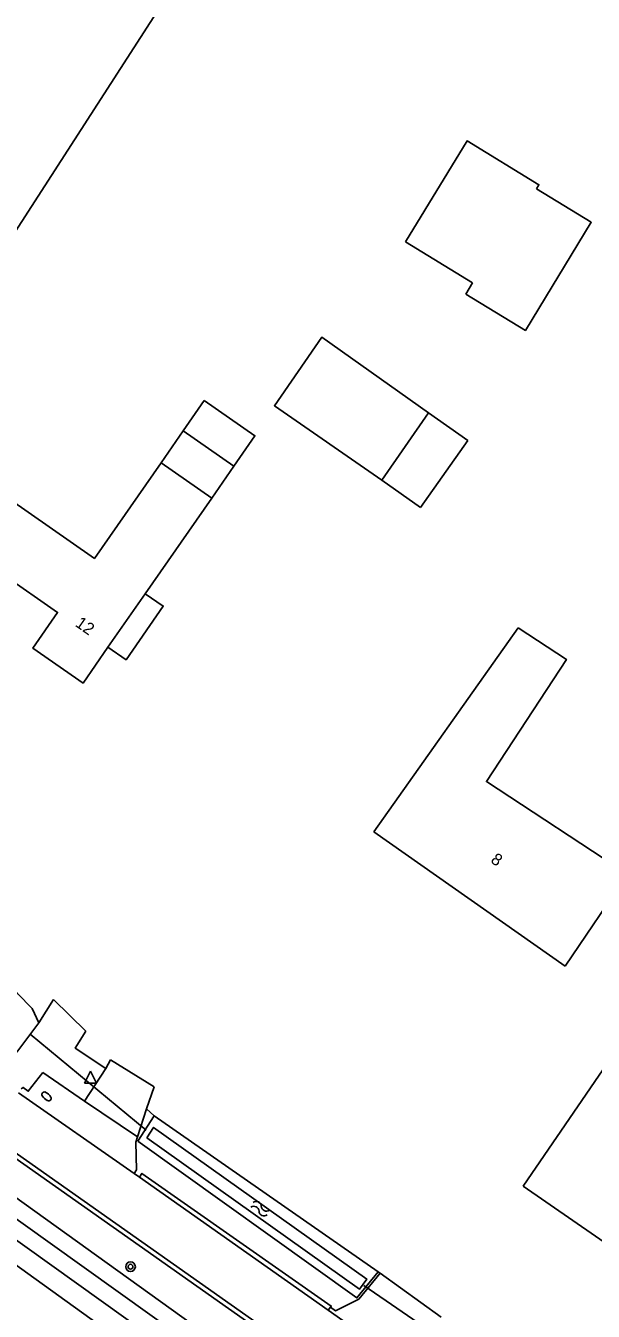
# Model space of a CAD drawing. Extents: x 136000 to 141000, y 400494 to 402006.
# Drawn here: x 136651.8 to 136698.9, y 401336 to 401442.6 of the extents above; entities that cross this region are included whole.
import ezdxf

# ---------------------------------------------------------------- set-up
doc = ezdxf.new("R2010")
doc.units = 0
for name, color, linetype in [('gg-afsc-erfafscheiding', 7, 'Continuous'), ('gg-afsc-lijn draadraster', 7, 'Continuous'), ('gg-anno-huisnummerreeks BGT', 7, 'Continuous'), ('gg-bbg-bijgebouw', 7, 'Continuous'), ('gg-bbg-bijgebouw onder overbouw', 7, 'Continuous'), ('gg-bbg-gedigitaliseerde bebouwing', 7, 'Continuous'), ('gg-bbg-gedigitaliseerde bijgebouw', 7, 'Continuous'), ('gg-bbg-gedigitaliseerde overbouw', 7, 'Continuous'), ('gg-bbg-hoofdgebouw', 7, 'Continuous'), ('gg-bbg-luifel en loopbrug', 7, 'Continuous'), ('gg-bbg-onder overbouw', 7, 'Continuous'), ('gg-bbg-pand overbouw', 7, 'Continuous'), ('gg-knt-bronhoudergrens', 7, 'Continuous'), ('gg-knt-verharding', 7, 'Continuous'), ('gg-knt-verharding nz', 7, 'Continuous'), ('gg-kntw-bovenkant insteek waterloop', 7, 'Continuous'), ('gg-kntw-waterlijn', 7, 'Continuous'), ('gg-kwrk-duiker nz buis', 7, 'Continuous'), ('gt-grn-groengrens', 7, 'Continuous'), ('gt-grn-weggrens', 7, 'Continuous'), ('gt-symb-boom', 7, 'Continuous'), ('gt-symb-brandkraan', 7, 'Continuous'), ('gt-symb-waterafsluiter', 7, 'Continuous'), ('gt-symb-watersymbool', 7, 'Continuous')]:
    doc.layers.add(name, color=color, linetype=linetype)

# ---------------------------------------------------------------- blocks, each defined once
blk = doc.blocks.new('gt0-BR')
at = {"layer": 'gt-symb-brandkraan'}
for centre, radius, start, end in [((-0.24, 0), 0.206, 107.5669, 252.4331), ((0.6, -2.66), 3, 106.892, 107.5669), ((0, -0.69), 0.938, 73.108, 106.892), ((-0.6, -2.66), 3, 72.4331, 73.108), ((0.24, 0), 0.206, 287.567, 72.4331), ((0.6, 2.66), 3, 252.4331, 253.108), ((0, 0.69), 0.938, 253.108, 286.8921), ((-0.6, 2.66), 3, 286.8921, 287.567)]:
    blk.add_arc(centre, radius, start, end, dxfattribs=at)
blk = doc.blocks.new('gt0-WAFSL')
at = {"layer": 'gt-symb-waterafsluiter'}
for p, q in [((-0.5, -0.33), (0, 0.67)), ((0, 0.67), (0.5, -0.33)), ((0.5, -0.33), (-0.5, -0.33))]:
    blk.add_line(p, q, dxfattribs=at)
blk = doc.blocks.new('gt0-BOOM')
at = {"layer": 'gt-symb-boom'}
for radius in [0.4, 0.2]:
    blk.add_circle((0, 0), radius, dxfattribs=at)
blk = doc.blocks.new('gt0-WA')
at = {"layer": 'gt-symb-watersymbool'}
for centre, start, end in [((-0.32, 0.02), 28.0725, 151.9275), ((0.43, 0.42), 208.0725, 331.9275), ((-0.32, -0.43), 28.0725, 151.9275), ((0.43, -0.03), 208.0725, 331.9275)]:
    blk.add_arc(centre, 0.425, start, end, dxfattribs=at)

msp = doc.modelspace()

# ---------------------------------------------------------------- linework, layer by layer
at = {"layer": 'gg-afsc-erfafscheiding'}
msp.add_line((136661.84, 401352.75), (136662.45, 401352.19), dxfattribs=at)
at = {"layer": 'gg-afsc-lijn draadraster'}
msp.add_lwpolyline([(136618.75, 401390.82), (136624.38, 401388.08), (136626.21, 401387.19), (136650.38, 401424.63), (136663.23, 401444.54), (136674.55, 401462.07), (136680.19, 401473.25)], dxfattribs=at)
at = {"layer": 'gg-bbg-bijgebouw'}
msp.add_line((136685.23, 401410.48), (136681.36, 401404.88), dxfattribs=at)
for points in [[(136681.36, 401404.88), (136672.44, 401411.06), (136676.37, 401416.73), (136685.23, 401410.48)], [(136666.62, 401411.49), (136670.82, 401408.57), (136669.07, 401406.05)]]:
    msp.add_lwpolyline(points, dxfattribs=at)
at = {"layer": 'gg-bbg-bijgebouw onder overbouw'}
msp.add_line((136669.07, 401406.05), (136664.87, 401408.97), dxfattribs=at)
at = {"layer": 'gg-bbg-gedigitaliseerde bebouwing'}
msp.add_line((136680.68, 401375.72), (136692.68, 401392.65), dxfattribs=at)
for points in [[(136645.4, 401400.22), (136648.5, 401404.66), (136657.51, 401398.4), (136663.03, 401406.33)], [(136692.68, 401392.65), (136696.67, 401390.03), (136690.03, 401379.89), (136701.75, 401372.22), (136696.58, 401364.59)], [(136706.43, 401337.11), (136726.37, 401366.2), (136712.97, 401375.37), (136693.09, 401346.35)]]:
    msp.add_lwpolyline(points, dxfattribs=at)
at = {"layer": 'gg-bbg-gedigitaliseerde bijgebouw'}
for p, q in [((136683.33, 401424.64), (136688.89, 401421.26)), ((136688.32, 401420.32), (136688.89, 401421.26)), ((136664.87, 401408.97), (136666.62, 401411.49))]:
    msp.add_line(p, q, dxfattribs=at)
for points in [[(136694.18, 401429.04), (136694.39, 401429.38), (136688.43, 401433.01), (136683.33, 401424.64)], [(136688.32, 401420.32), (136693.27, 401417.3), (136698.73, 401426.27), (136694.18, 401429.04)]]:
    msp.add_lwpolyline(points, dxfattribs=at)
at = {"layer": 'gg-bbg-gedigitaliseerde overbouw'}
msp.add_line((136663.03, 401406.33), (136664.87, 401408.97), dxfattribs=at)
at = {"layer": 'gg-bbg-hoofdgebouw'}
for p, q in [((136667.24, 401403.4), (136661.72, 401395.47)), ((136696.58, 401364.59), (136680.68, 401375.72)), ((136693.09, 401346.35), (136706.43, 401337.11))]:
    msp.add_line(p, q, dxfattribs=at)
msp.add_lwpolyline([(136658.63, 401391.04), (136656.56, 401388.06), (136652.39, 401390.97), (136654.45, 401393.92), (136645.4, 401400.22)], dxfattribs=at)
at = {"layer": 'gg-bbg-luifel en loopbrug'}
for p, q in [((136685.23, 401410.48), (136688.48, 401408.18)), ((136688.48, 401408.18), (136684.56, 401402.62)), ((136684.56, 401402.62), (136681.36, 401404.88))]:
    msp.add_line(p, q, dxfattribs=at)
at = {"layer": 'gg-bbg-onder overbouw'}
for p, q in [((136663.03, 401406.33), (136667.24, 401403.4)), ((136661.72, 401395.47), (136658.63, 401391.04))]:
    msp.add_line(p, q, dxfattribs=at)
at = {"layer": 'gg-bbg-pand overbouw'}
msp.add_line((136669.07, 401406.05), (136667.24, 401403.4), dxfattribs=at)
msp.add_lwpolyline([(136658.63, 401391.04), (136660.13, 401390), (136663.22, 401394.44), (136661.72, 401395.47)], dxfattribs=at)
at = {"layer": 'gg-knt-bronhoudergrens'}
msp.add_lwpolyline([(136673.83, 401505.24), (136669.74, 401497.59), (136664.45, 401489.26), (136667.89, 401484.23), (136680.19, 401473.25), (136674.55, 401462.07), (136663.23, 401444.54), (136650.38, 401424.63), (136626.21, 401387.19)], dxfattribs=at)
at = {"layer": 'gg-knt-verharding'}
for p, q in [((136652.89, 401359.9), (136654.11, 401361.83)), ((136654.11, 401361.83), (136656.8, 401359.2)), ((136652.89, 401359.9), (136651.06, 401357.45)), ((136656.67, 401353.4), (136658.46, 401356.1)), ((136658.46, 401356.1), (136658.85, 401356.81)), ((136662.45, 401354.58), (136658.85, 401356.81)), ((136653.23, 401355.77), (136656.67, 401353.4)), ((136662.45, 401354.58), (136661.84, 401352.75)), ((136661.84, 401352.75), (136661.07, 401350.44)), ((136660.99, 401347.71), (136660.8, 401347.41)), ((136660.8, 401347.41), (136661.24, 401347.1)), ((136661.24, 401347.1), (136676.9, 401336.08)), ((136681.21, 401339.14), (136679.46, 401336.98)), ((136686.29, 401335.5), (136681.21, 401339.14)), ((136677.09, 401336.31), (136676.9, 401336.08)), ((136676.9, 401336.08), (136684.3, 401330.88))]:
    msp.add_line(p, q, dxfattribs=at)
for points in [[(136658.46, 401356.1), (136655.92, 401357.8), (136656.8, 401359.2)], [(136704.28, 401310.98), (136678.19, 401329.47), (136642.05, 401354.92), (136642.27, 401355.21)], [(136642.27, 401355.21), (136678.42, 401329.77), (136704.51, 401311.29)], [(136653.23, 401355.77), (136652.01, 401354.22), (136651.58, 401354.54), (136651.43, 401354.42)], [(136661.07, 401350.44), (136660.93, 401350.01), (136660.99, 401347.71)], [(136661.24, 401347.1), (136661.44, 401347.41), (136677.16, 401336.4), (136677.09, 401336.31)], [(136677.09, 401336.31), (136677.52, 401336.02), (136679.46, 401336.98)]]:
    msp.add_lwpolyline(points, dxfattribs=at)
at = {"layer": 'gg-knt-verharding nz'}
msp.add_line((136651.21, 401354.1), (136660.8, 401347.41), dxfattribs=at)
at = {"layer": 'gg-kntw-bovenkant insteek waterloop'}
for p, q in [((136661.11, 401350.08), (136662.45, 401352.19)), ((136662.45, 401352.19), (136681.05, 401339.25)), ((136715.99, 401293.21), (136640.09, 401347.62))]:
    msp.add_line(p, q, dxfattribs=at)
for points in [[(136622.96, 401382.49), (136651.12, 401362.32), (136652.33, 401361.08), (136652.89, 401359.9)], [(136642.99, 401351.13), (136718.48, 401296.93), (136715.99, 401293.21)], [(136681.05, 401339.25), (136679.29, 401337.09), (136661.11, 401350.08)]]:
    msp.add_lwpolyline(points, dxfattribs=at)
at = {"layer": 'gg-kntw-waterlijn'}
for points in [[(136661.85, 401350.36), (136679.5, 401337.8), (136680.1, 401338.64), (136662.42, 401351.22), (136661.85, 401350.36)], [(136642.04, 401348.28), (136677.96, 401322.6), (136715.72, 401295.6), (136716.55, 401296.77), (136695.96, 401311.5), (136653.83, 401341.61), (136642.8, 401349.5), (136642.04, 401348.28)]]:
    msp.add_lwpolyline(points, dxfattribs=at)
at = {"layer": 'gg-kwrk-duiker nz buis'}
for p, q in [((136661.79, 401350.98), (136652.17, 401358.94)), ((136685.78, 401334.05), (136679.86, 401338.1))]:
    msp.add_line(p, q, dxfattribs=at)
at = {"layer": 'gt-grn-groengrens'}
msp.add_line((136681.21, 401339.14), (136681.05, 401339.25), dxfattribs=at)
at = {"layer": 'gt-grn-weggrens'}
msp.add_line((136656.67, 401353.4), (136661.07, 401350.44), dxfattribs=at)

# ---------------------------------------------------------------- block references
at = {"layer": 'gt-symb-boom'}
msp.add_blockref('gt0-BOOM', (136660.5, 401339.67), dxfattribs=at)
at = {"layer": 'gt-symb-brandkraan', "rotation": -42.93289678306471}
msp.add_blockref('gt0-BR', (136653.53, 401353.79), dxfattribs=at)
at = {"layer": 'gt-symb-waterafsluiter'}
msp.add_blockref('gt0-WAFSL', (136657.17, 401355.21), dxfattribs=at)
at = {"layer": 'gt-symb-watersymbool', "rotation": -25.02727878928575}
msp.add_blockref('gt0-WA', (136671.21, 401344.51), dxfattribs=at)

# ---------------------------------------------------------------- texts
at = {"layer": 'gg-anno-huisnummerreeks BGT'}
for s, rotation, p in [('12', 325.1, (136655.84, 401392.83)), ('8', 325, (136690.32, 401373.24))]:
    msp.add_text(s, height=1, rotation=rotation, dxfattribs=at).set_placement(p)

doc.saveas('drawing.dxf')
